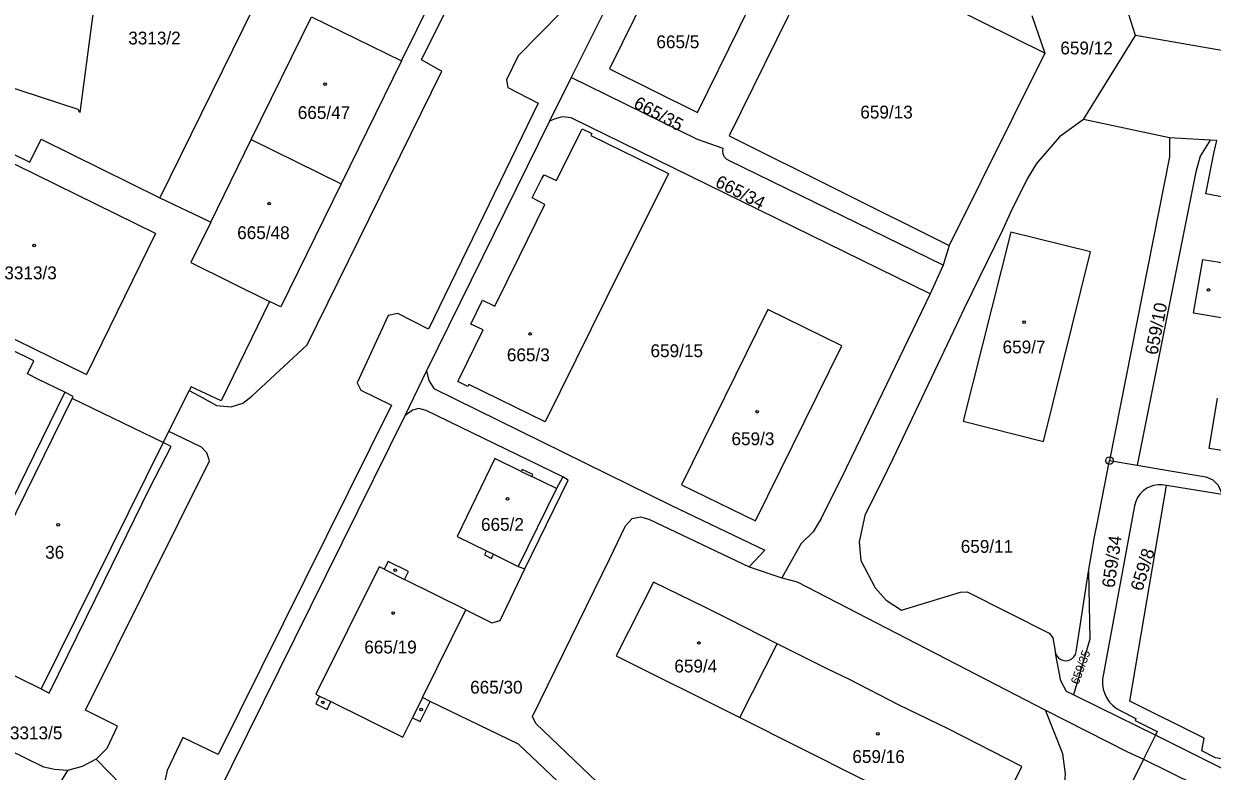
# Model space of a CAD drawing. Extents: x -733394 to -722299, y -1082822 to -1075049.
# Drawn here: x -728250 to -728092.4, y -1079413.8 to -1079314.7 of the extents above; entities that cross this region are included whole.
import ezdxf

# ---------------------------------------------------------------- set-up
doc = ezdxf.new("R2010")
doc.units = 0
for name, color, linetype in [('Hranice parcel', 7, 'Continuous'), ('Parcelní čísla', 7, 'Continuous'), ('Vnitřní kresba', 7, 'Continuous'), ('Značky bodu BP', 7, 'Continuous'), ('Značky budov', 7, 'Continuous')]:
    doc.layers.add(name, color=color, linetype=linetype)

msp = doc.modelspace()

# ---------------------------------------------------------------- linework, layer by layer
at = {"layer": 'Hranice parcel'}
for p, q in [((-728199.92, -1079319.6), (-728186.72, -1079293.03)), ((-728165.24, -1079297.34), (-728177.4, -1079321.82)), ((-728116.33, -1079313.58), (-728114.62, -1079318.59)), ((-728109.46, -1079327.39), (-728102.57, -1079316.23)), ((-728082.71, -1079319.72), (-728102.57, -1079316.23)), ((-728199.92, -1079319.6), (-728207.92, -1079335.91)), ((-728114.62, -1079318.59), (-728127.27, -1079344.08)), ((-728177.4, -1079321.82), (-728180.28, -1079327.62)), ((-728180.28, -1079327.62), (-728196.59, -1079360.74)), ((-728098.08, -1079329.84), (-728109.46, -1079327.39)), ((-728225.21, -1079341), (-728219.86, -1079330.05)), ((-728219.86, -1079330.05), (-728207.92, -1079335.91)), ((-728092.66, -1079330.14), (-728098.08, -1079329.84)), ((-728091.77, -1079330.19), (-728092.66, -1079330.14)), ((-728128.1, -1079346.7), (-728156.5, -1079332.83)), ((-728127.27, -1079344.08), (-728128.1, -1079346.7)), ((-728128.1, -1079346.7), (-728129.79, -1079350.52)), ((-728196.59, -1079360.74), (-728199.49, -1079366.69)), ((-728230.79, -1079368.76), (-728228.06, -1079363.33)), ((-728199.49, -1079366.69), (-728225.57, -1079419.47)), ((-728231.54, -1079370.24), (-728230.79, -1079368.76)), ((-728106.02, -1079372.64), (-728102.37, -1079373.25)), ((-728091.08, -1079377.15), (-728098.46, -1079375.94)), ((-728102.69, -1079378.63), (-728106.94, -1079401.64)), ((-728153.82, -1079386.73), (-728149.48, -1079388.21)), ((-728110.44, -1079398), (-728108.79, -1079387.34)), ((-728155.06, -1079406.73), (-728150.11, -1079396.96)), ((-728099.94, -1079409.08), (-728101.5, -1079412.26)), ((-728229.13, -1079423.73), (-728240.41, -1079412.26))]:
    msp.add_line(p, q, dxfattribs=at)
for points in [[(-728102.57, -1079316.23), (-728103.82, -1079312.33), (-728103.99, -1079309.53), (-728103.06, -1079306.34), (-728087.39, -1079273.63), (-728086.15, -1079271.08), (-728071.16, -1079240.06)], [(-728228.06, -1079363.33), (-728226.27, -1079364.33), (-728224.45, -1079365.34), (-728222.52, -1079365.49), (-728220.94, -1079365), (-728219.76, -1079364.1), (-728212.42, -1079357.3), (-728194.55, -1079320.98), (-728195.01, -1079320.75), (-728197.25, -1079319.49), (-728187.24, -1079299.25), (-728180.49, -1079292.63), (-728165.78, -1079262.77)], [(-728229.55, -1079298.76), (-728226.84, -1079300.11), (-728229.01, -1079304.51), (-728218.22, -1079309.78), (-728231.96, -1079337.77)], [(-728152.35, -1079309.51), (-728164.02, -1079303.76), (-728172.35, -1079320.67), (-728160.68, -1079326.47), (-728152.35, -1079309.51)], [(-728114.62, -1079318.59), (-728143.89, -1079304.04), (-728156.44, -1079329.55), (-728127.27, -1079344.08)], [(-728240.6, -1079311.38), (-728242.58, -1079326.44), (-728242.79, -1079326.04), (-728260.92, -1079320.14), (-728261.23, -1079320.1), (-728265.08, -1079319.93)], [(-728178.71, -1079313.1), (-728184.45, -1079318.93), (-728186.01, -1079322.11), (-728185.8, -1079323.15), (-728181.8, -1079325.2), (-728196.35, -1079355.19), (-728200.38, -1079353.13), (-728201.69, -1079353.39), (-728205.78, -1079362.3), (-728205.31, -1079363.29), (-728201.26, -1079365.3), (-728224.23, -1079411.61), (-728228.92, -1079409.39), (-728230.99, -1079413.74), (-728231.72, -1079417.13)], [(-728219.86, -1079330.05), (-728211.87, -1079313.75), (-728199.92, -1079319.6)], [(-728157.27, -1079331.24), (-728160.65, -1079330.06), (-728177.4, -1079321.82)], [(-728129.79, -1079350.52), (-728177.42, -1079327.15), (-728178.57, -1079327.02), (-728179.42, -1079327.24), (-728180.28, -1079327.62)], [(-728109.46, -1079327.39), (-728112.64, -1079329.68), (-728115.72, -1079333.24), (-728116.94, -1079335.26), (-728119.14, -1079339.74), (-728120.22, -1079342.07), (-728125.3, -1079352.44), (-728126.71, -1079355.45), (-728134.75, -1079372.39), (-728135.5, -1079373.93), (-728138.47, -1079379.93), (-728139.24, -1079383.4), (-728138.98, -1079385.91), (-728137.11, -1079389.5), (-728135.65, -1079391.15), (-728133.61, -1079392.49), (-728125.8, -1079390.1), (-728124.92, -1079390.05), (-728114.01, -1079395.51), (-728113.56, -1079396.17), (-728113.17, -1079398.2)], [(-728189.1, -1079355.31), (-728190.71, -1079354.52), (-728189.17, -1079351.37), (-728187.55, -1079352.17), (-728184.28, -1079345.51), (-728180.91, -1079338.66), (-728182.58, -1079337.76), (-728181.31, -1079335.2), (-728180.98, -1079334.71), (-728179.36, -1079335.5), (-728176.1, -1079328.88), (-728175.97, -1079328.61), (-728174.66, -1079329.25), (-728174.79, -1079329.52), (-728164.51, -1079334.54), (-728172.71, -1079351.06), (-728180.87, -1079367.5), (-728190.98, -1079362.52), (-728191.12, -1079362.79), (-728192.45, -1079362.13), (-728192.32, -1079361.86), (-728189.1, -1079355.31)], [(-728244.55, -1079363.58), (-728248.05, -1079361.86), (-728249.53, -1079361.12), (-728248.67, -1079359.39), (-728254.89, -1079356.37), (-728254.78, -1079356.04), (-728263.35, -1079351.84), (-728264.77, -1079351.22), (-728266.25, -1079350.43), (-728256.09, -1079329.68), (-728249.21, -1079333.05), (-728247.72, -1079329.99), (-728231.96, -1079337.77)], [(-728098.08, -1079329.84), (-728098.08, -1079332.34), (-728106.02, -1079372.64)], [(-728092.66, -1079330.14), (-728093.99, -1079332.27), (-728094.57, -1079334.32), (-728102.37, -1079373.25)], [(-728085.77, -1079331.32), (-728086.09, -1079332.9), (-728087.19, -1079338.41), (-728093.26, -1079337.24), (-728092.15, -1079331.69), (-728091.77, -1079330.19)], [(-728156.5, -1079332.83), (-728156.81, -1079332.65), (-728157.07, -1079332.38), (-728157.13, -1079332.3), (-728157.27, -1079331.96), (-728157.32, -1079331.6), (-728157.27, -1079331.24)], [(-728207.92, -1079335.91), (-728215.91, -1079352.22), (-728217.43, -1079351.53)], [(-728231.96, -1079337.77), (-728225.66, -1079340.78), (-728225.21, -1079341)], [(-728225.21, -1079341), (-728227.83, -1079346.35), (-728217.43, -1079351.53)], [(-728125.43, -1079367.4), (-728114.79, -1079370.1), (-728108.54, -1079344.95), (-728119.12, -1079342.33), (-728125.43, -1079367.4)], [(-728089.36, -1079354.01), (-728094.88, -1079353.07), (-728093.64, -1079345.96), (-728088.14, -1079346.84)], [(-728129.79, -1079350.52), (-728139.68, -1079370.99), (-728140.97, -1079373.72), (-728144.28, -1079380.34), (-728145.3, -1079382.08), (-728146.91, -1079383.62), (-728149.48, -1079388.21)], [(-728217.43, -1079351.53), (-728223.83, -1079364.69), (-728227.81, -1079362.83), (-728228.06, -1079363.33)], [(-728162.76, -1079375.83), (-728152.95, -1079380.63), (-728141.54, -1079357.42), (-728151.34, -1079352.6), (-728162.76, -1079375.83)], [(-728196.59, -1079360.74), (-728196.31, -1079362.02), (-728195.61, -1079363.09), (-728164.12, -1079378.58), (-728151.75, -1079384.53), (-728153.82, -1079386.73)], [(-728244.55, -1079363.58), (-728252.7, -1079380.17), (-728252.82, -1079380.44), (-728254.82, -1079384.45)], [(-728231.54, -1079370.24), (-728243.57, -1079364.38), (-728243.44, -1079364.13), (-728244.55, -1079363.58)], [(-728089.72, -1079371.53), (-728092.8, -1079371.04), (-728091.72, -1079364.36)], [(-728178.54, -1079374.81), (-728196.63, -1079365.98), (-728197.6, -1079365.71), (-728198.46, -1079365.94), (-728199.49, -1079366.69)], [(-728260.75, -1079396.55), (-728259.66, -1079397.04), (-728247.7, -1079402.92), (-728246.62, -1079403.47), (-728240.44, -1079390.88), (-728239.36, -1079388.62), (-728233.33, -1079376.34), (-728230.46, -1079370.75), (-728231.54, -1079370.24)], [(-728240.41, -1079412.26), (-728238.94, -1079410.78), (-728237.58, -1079407.85), (-728241.81, -1079405.76), (-728225.38, -1079372.69), (-728225.71, -1079371.59), (-728226.43, -1079370.85), (-728230.02, -1079369.13), (-728230.79, -1079368.76)], [(-728178.54, -1079374.81), (-728179.34, -1079376.36), (-728182.62, -1079374.76), (-728182.49, -1079374.5), (-728183.91, -1079373.83), (-728184.03, -1079374.07), (-728187.52, -1079372.37), (-728192.53, -1079382.69), (-728188.65, -1079384.6), (-728188.91, -1079385.13), (-728187.98, -1079385.61), (-728187.71, -1079385.06), (-728184.43, -1079386.67), (-728183.57, -1079387.01)], [(-728108.79, -1079387.34), (-728108.01, -1079382.74), (-728107.72, -1079381.25), (-728106.02, -1079372.64)], [(-728102.37, -1079373.25), (-728098, -1079373.98), (-728093.24, -1079374.81), (-728092.34, -1079375.21), (-728091.61, -1079375.9), (-728091.08, -1079377.15)], [(-728183.57, -1079387.01), (-728177.82, -1079375.22), (-728178.54, -1079374.81)], [(-728060.74, -1079382.5), (-728066.46, -1079416.4), (-728091.97, -1079412.09), (-728093.78, -1079411.16), (-728093.49, -1079409.47), (-728103.32, -1079404.57), (-728098.46, -1079375.94)], [(-728098.46, -1079375.94), (-728099.04, -1079375.84), (-728099.62, -1079375.84), (-728100.2, -1079375.94), (-728100.75, -1079376.14), (-728101.06, -1079376.3), (-728101.54, -1079376.64), (-728101.95, -1079377.06), (-728102.29, -1079377.54), (-728102.54, -1079378.07), (-728102.69, -1079378.63)], [(-728131.48, -1079454.99), (-728139.65, -1079448.12), (-728182.11, -1079407.52), (-728182.56, -1079406.57), (-728172.3, -1079385.61), (-728170.2, -1079381.27), (-728169.32, -1079380.33), (-728168.22, -1079380.1), (-728167.11, -1079380.41), (-728153.82, -1079386.73)], [(-728191.37, -1079392.42), (-728199.51, -1079388.4), (-728199, -1079387.36), (-728201.69, -1079386.02), (-728202.21, -1079387.06), (-728202.88, -1079386.73), (-728211.26, -1079403.63), (-728210.77, -1079403.87), (-728211.29, -1079404.89), (-728209.77, -1079405.66), (-728209.28, -1079404.61), (-728199.74, -1079409.31), (-728198.47, -1079406.76), (-728197.44, -1079407.27), (-728196.11, -1079404.58)], [(-728191.37, -1079392.42), (-728187.92, -1079394.18), (-728186.85, -1079393.83), (-728183.57, -1079387.01)], [(-728108.79, -1079387.34), (-728108.64, -1079396.33), (-728110.79, -1079403.71)], [(-728150.11, -1079396.96), (-728156.59, -1079393.61), (-728159.69, -1079392.07), (-728166.48, -1079388.76), (-728171.45, -1079398.53), (-728155.06, -1079406.73)], [(-728149.48, -1079388.21), (-728147.46, -1079388.73), (-728114.49, -1079405.75)], [(-728196.11, -1079404.58), (-728197.14, -1079404.07), (-728191.37, -1079392.42)], [(-728155.06, -1079406.73), (-728138.94, -1079414.79), (-728122.46, -1079423.03), (-728117.65, -1079413.22), (-728127.41, -1079408.24), (-728134.02, -1079405.02), (-728140.52, -1079401.66), (-728143.48, -1079400.24), (-728150.11, -1079396.96)], [(-728113.17, -1079398.2), (-728113.01, -1079398.54), (-728112.77, -1079398.82), (-728112.46, -1079399.03), (-728112.1, -1079399.16), (-728111.73, -1079399.18), (-728111.36, -1079399.1), (-728111.03, -1079398.93), (-728110.75, -1079398.68), (-728110.55, -1079398.36), (-728110.44, -1079398)], [(-728110.79, -1079403.71), (-728111.71, -1079403.25), (-728112.47, -1079401.87), (-728113.17, -1079398.2)], [(-728106.94, -1079401.64), (-728106.95, -1079402.29), (-728106.85, -1079402.94), (-728106.66, -1079403.56), (-728106.41, -1079404.08), (-728106.05, -1079404.62), (-728105.61, -1079405.1), (-728105.1, -1079405.51), (-728104.54, -1079405.83)], [(-728182.18, -1079429.01), (-728179.91, -1079429.8), (-728176.6, -1079417.62), (-728184.4, -1079410.24), (-728196.11, -1079404.58)], [(-728099.94, -1079409.08), (-728107.31, -1079405.44), (-728110.79, -1079403.71)], [(-728131.48, -1079454.99), (-728129.69, -1079455.99), (-728127.61, -1079456.44), (-728124.77, -1079455.92), (-728123.08, -1079454.56), (-728122.13, -1079453.01), (-728111.99, -1079416.05), (-728111.84, -1079414.21), (-728112.23, -1079411.54), (-728114.49, -1079405.75)], [(-728114.49, -1079405.75), (-728103.62, -1079411.26), (-728101.5, -1079412.26)], [(-728104.54, -1079405.83), (-728102.52, -1079406.86), (-728102.61, -1079407.1), (-728099.72, -1079408.56), (-728099.94, -1079409.08)], [(-728067.64, -1079428.92), (-728070.07, -1079427.71), (-728069.49, -1079424.19), (-728078.41, -1079419.84), (-728099.94, -1079409.08)], [(-728244.19, -1079413.73), (-728245.93, -1079413.6), (-728247.36, -1079413.3), (-728252.03, -1079410.99)], [(-728240.41, -1079412.26), (-728242.27, -1079413.24), (-728244.19, -1079413.73)], [(-728101.5, -1079412.26), (-728109.7, -1079428.89), (-728105.46, -1079430.99), (-728106.17, -1079432.44)], [(-728244.19, -1079413.73), (-728247.67, -1079419.37), (-728246.46, -1079420.74), (-728245.86, -1079422.52), (-728245.86, -1079424.64), (-728257.36, -1079446.34), (-728259.43, -1079448.59), (-728261.28, -1079449.76), (-728262.87, -1079450.11)]]:
    msp.add_lwpolyline(points, dxfattribs=at)
at = {"layer": 'Vnitřní kresba'}
for p, q in [((-728232.53, -1079342.5), (-728255.57, -1079331.22)), ((-728232.53, -1079342.5), (-728241.7, -1079361.2)), ((-728264.74, -1079349.95), (-728241.7, -1079361.2)), ((-728259.66, -1079397.04), (-728243.57, -1079364.38)), ((-728231.54, -1079370.24), (-728247.7, -1079402.92)), ((-728184.03, -1079374.07), (-728182.62, -1079374.76)), ((-728179.34, -1079376.36), (-728184.43, -1079386.67)), ((-728188.65, -1079384.6), (-728187.71, -1079385.06)), ((-728202.21, -1079387.06), (-728199.51, -1079388.4)), ((-728210.77, -1079403.87), (-728209.28, -1079404.61)), ((-728197.14, -1079404.07), (-728198.47, -1079406.76)), ((-728101.5, -1079412.26), (-728070.07, -1079427.71))]:
    msp.add_line(p, q, dxfattribs=at)
at = {"layer": 'Značky bodu BP'}
for radius in [0.5, 0.0303]:
    msp.add_circle((-728106.02, -1079372.64), radius, dxfattribs=at)
at = {"layer": 'Značky budov'}
for centre in [(-728210.05, -1079322.7), (-728217.46, -1079338.55), (-728248.62, -1079344.09), (-728092.89, -1079350), (-728117.36, -1079354.27), (-728182.85, -1079355.84), (-728152.75, -1079366.15), (-728185.84, -1079377.7), (-728245.45, -1079381.16), (-728200.74, -1079387.18), (-728201.02, -1079392.86), (-728160.49, -1079396.83), (-728210.34, -1079404.71), (-728197.3, -1079405.66), (-728136.74, -1079408.89)]:
    msp.add_circle(centre, 0.175, dxfattribs=at)

# ---------------------------------------------------------------- texts
at = {"layer": 'Parcelní čísla'}
for s, p in [('3313/2', (-728236.15, -1079317.43)), ('665/5', (-728166.11, -1079317.93)), ('659/12', (-728112.54, -1079318.75)), ('665/47', (-728213.67, -1079327.32)), ('659/13', (-728139.07, -1079327.25)), ('665/48', (-728221.7, -1079343.25)), ('3313/3', (-728252.58, -1079348.58)), ('665/3', (-728185.94, -1079359.45)), ('659/15', (-728166.89, -1079358.91)), ('659/7', (-728120.2, -1079358.41)), ('659/3', (-728156.15, -1079370.59)), ('665/2', (-728189.37, -1079381.95)), ('36', (-728247.17, -1079385.65)), ('659/11', (-728125.75, -1079384.87)), ('665/19', (-728204.85, -1079398.22)), ('659/4', (-728163.73, -1079400.74)), ('665/30', (-728190.81, -1079403.55)), ('3313/5', (-728251.84, -1079409.61)), ('659/16', (-728140.12, -1079412.75))]:
    msp.add_text(s, height=1.7, dxfattribs=at).set_placement(p)
for s, height, rotation, p in [('665/35', 1.7, 332, (-728169.27, -1079325.73)), ('665/34', 1.7, 333, (-728158.45, -1079336.19)), ('659/10', 1.7, 79, (-728099.68, -1079358.7)), ('659/34', 1.7, 82, (-728105.36, -1079389.59)), ('659/8', 1.7, 73, (-728101.67, -1079390.05)), ('659/35', 1.139, 70, (-728110.13, -1079402.42))]:
    msp.add_text(s, height=height, rotation=rotation, dxfattribs=at).set_placement(p)

doc.saveas('drawing.dxf')
